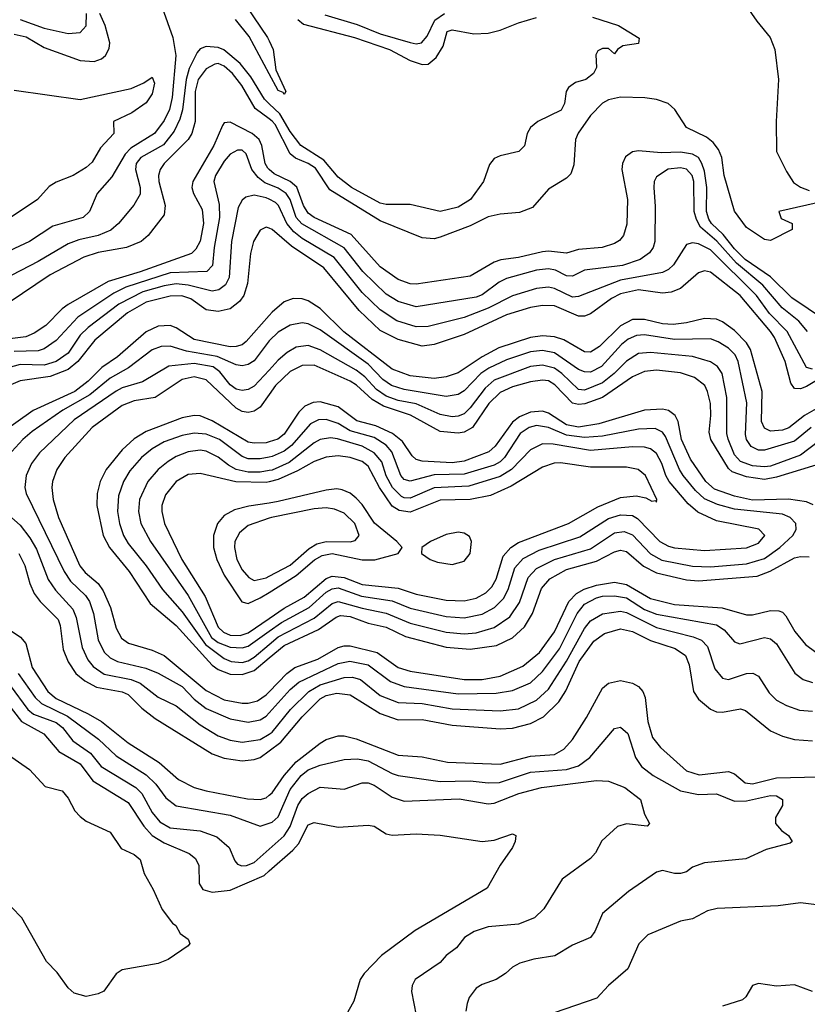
# Model space of a CAD drawing. Header units: inches. Extents: x 990535 to 1117859, y 769386 to 892122.
# Tile 646 of 656: x 1079168 to 1081793, y 835727 to 839009. Entities that reach past the tile are written whole.
import ezdxf

# ---------------------------------------------------------------- set-up
doc = ezdxf.new("R2010")
doc.units = ezdxf.units.IN
doc.header["$MEASUREMENT"] = 0
doc.layers.add('B0873', color=7, linetype='Continuous')
doc.layers.add('B0883', color=7, linetype='Continuous')

msp = doc.modelspace()

# ---------------------------------------------------------------- linework, layer by layer
at = {"layer": 'B0873', "color": 5}
for points, elevation in [([(1079880.1, 839120.1), (1079994.6, 838950), (1080000, 838938.3)], 2640), ([(1079643.3, 839050), (1079678.1, 838950), (1079688.7, 838890), (1079676.4, 838750), (1079667.8, 838710), (1079650, 838672.8), (1079617.7, 838630), (1079539.2, 838580.8), (1079519.3, 838560.7), (1079474.9, 838485.1), (1079426.1, 838430), (1079401, 838370), (1079379.7, 838350), (1079278.8, 838321.2), (1079200.7, 838270), (1079097.5, 838222.5)], 2640), ([(1079150, 838961.2), (1079190, 838952.3), (1079250, 838916.9), (1079370, 838872.9), (1079416, 838870), (1079441.1, 838878.9), (1079454.7, 838890), (1079466.6, 838913.4), (1079468.3, 838931.7), (1079453, 838990), (1079435.5, 839030)], 2640), ([(1079170, 839010.3), (1079250, 838981), (1079330, 838963.3), (1079370, 838966.3), (1079390, 838989.2), (1079390.7, 839030)], 2660), ([(1080000, 838828.4), (1079932.9, 838952.9), (1079887.5, 839010)], 2640), ([(1080000, 838728.5), (1079983.8, 838743.8), (1079939, 838819), (1079903, 838863), (1079848.2, 838908.2), (1079830, 838916.8), (1079790, 838920.3), (1079770, 838912.4), (1079759.7, 838900.3), (1079733.3, 838846.7), (1079722.6, 838810), (1079711.2, 838708.8), (1079702.5, 838677.5), (1079682.9, 838637.1), (1079647.9, 838592), (1079572.5, 838550), (1079556.5, 838530), (1079553.8, 838510), (1079570.1, 838450), (1079570, 838428.2), (1079548.5, 838391.5), (1079498.1, 838330), (1079472.1, 838307.9), (1079430, 838290), (1079365.1, 838274.9), (1079330, 838261.8), (1079230, 838202.9), (1079141.8, 838158.2)], 2660), ([(1080000, 838678.9), (1079953.5, 838713.5), (1079909, 838790), (1079877.7, 838830), (1079850, 838854.5), (1079830, 838862.9), (1079818.8, 838861.2), (1079790, 838845.2), (1079762.9, 838810), (1079753.3, 838770), (1079752.8, 838670), (1079741.7, 838630), (1079729.8, 838610), (1079650.1, 838530), (1079636.5, 838510), (1079630.7, 838490), (1079631.5, 838470), (1079653.4, 838390), (1079650, 838358.7), (1079596.6, 838290), (1079573, 838270), (1079524.4, 838250), (1079430, 838233.7), (1079382, 838218), (1079270, 838159.1), (1079130, 838063.8)], 2680), ([(1079150, 838774.6), (1079370, 838743), (1079540.1, 838779.9), (1079581.8, 838798.2), (1079610, 838817.4), (1079617.2, 838797.2), (1079610, 838762), (1079590, 838732.4), (1079541.5, 838698.5), (1079481, 838670), (1079482, 838630), (1079437.9, 838582.2), (1079410, 838534.7), (1079390, 838516.4), (1079346.4, 838490), (1079290, 838467.6), (1079266.8, 838453.2), (1079227.1, 838410), (1079130, 838344.5)], 2620), ([(1080000, 838510.1), (1079994.8, 838514.8), (1079986.3, 838530), (1079975.3, 838590), (1079965.9, 838610), (1079942.7, 838630), (1079870, 838667.8), (1079850, 838665.2), (1079844, 838656), (1079815.7, 838590), (1079745.2, 838470), (1079741.4, 838450), (1079747, 838430), (1079776.9, 838376.9), (1079780.8, 838330), (1079769.3, 838270.7), (1079755.7, 838244.3), (1079740.4, 838230), (1079570, 838168.9), (1079463.6, 838136.4), (1079330, 838059.9), (1079310, 838045.2), (1079255.9, 837990), (1079216.1, 837963.9), (1079188.2, 837951.8), (1079117.2, 837942.8)], 2720), ([(1080000, 838459.8), (1079985.7, 838465.7), (1079962.7, 838482.7), (1079941.9, 838510), (1079922.5, 838562.5), (1079910, 838574.8), (1079894.3, 838574.3), (1079870, 838560.7), (1079850, 838537.7), (1079821.3, 838490), (1079815.8, 838470), (1079833.1, 838393.1), (1079833.7, 838350), (1079816, 838250), (1079811, 838190), (1079792.3, 838170), (1079670, 838165.2), (1079522.3, 838117.7), (1079482.5, 838097.5), (1079362.4, 838017.6), (1079290, 837939.7), (1079250, 837912.3), (1079230, 837905.1), (1079150, 837903)], 2740), ([(1080000, 838410.7), (1079990, 838415.9), (1079950, 838424.7), (1079921.8, 838418.2), (1079910, 838408.2), (1079896.8, 838383.2), (1079874.5, 838270), (1079866.3, 838150), (1079854.4, 838125.6), (1079831.4, 838108.6), (1079810, 838104.8), (1079730, 838124.9), (1079690, 838128.6), (1079650, 838122.6), (1079578.3, 838101.7), (1079499, 838061), (1079396.4, 837983.6), (1079370, 837957.6), (1079330, 837897.6), (1079289.5, 837870), (1079250, 837857.4), (1079170, 837859.5), (1079130, 837848.8)], 2760), ([(1080000, 838313.9), (1079990, 838317.4), (1079970, 838308), (1079947.8, 838270), (1079937.8, 838230), (1079927.8, 838130), (1079915.1, 838090), (1079900.6, 838070), (1079870, 838045.9), (1079830, 838036.9), (1079790, 838042.4), (1079738.6, 838078.6), (1079708.8, 838088.8), (1079670, 838087.7), (1079590, 838067.2), (1079527.5, 838032.5), (1079418.6, 837941.4), (1079361.9, 837870), (1079330, 837843.4), (1079270, 837820), (1079170, 837805.5), (1079131.1, 837788.9)], 2780), ([(1080000, 838023.4), (1079923.1, 837936.9), (1079910, 837925.5), (1079890, 837919.9), (1079870, 837919.1), (1079750, 837942.8), (1079690, 837982.5), (1079670, 837990.3), (1079630, 837988.1), (1079590, 837968.9), (1079494.6, 837885.4), (1079442.4, 837850), (1079396, 837804), (1079351.7, 837770), (1079213.3, 837706.7), (1079105.9, 837630)], 2820), ([(1080000, 837938.7), (1079950, 837872.7), (1079930, 837860.1), (1079910, 837855.1), (1079890, 837858.4), (1079826.4, 837886.4), (1079724, 837904), (1079670, 837920.6), (1079640, 837920), (1079610, 837908.7), (1079531, 837849), (1079470, 837814.9), (1079401.5, 837758.5), (1079312.6, 837707.4), (1079210, 837636.7), (1079178.5, 837610), (1079141.9, 837570)], 2840), ([(1080000, 837841.6), (1079950, 837787.4), (1079930, 837776.1), (1079910, 837773.5), (1079890, 837778), (1079870, 837792.2), (1079835.8, 837835.8), (1079812.6, 837852.6), (1079750, 837862.9), (1079665.7, 837854.3), (1079577.7, 837802.3), (1079510, 837782.1), (1079490, 837771.4), (1079350, 837675), (1079234.3, 837565.7), (1079207.7, 837530), (1079189.6, 837490), (1079185.6, 837450), (1079189.6, 837430), (1079316.4, 837170), (1079337.8, 837137.8), (1079387.2, 837090), (1079400.9, 837070), (1079414.4, 837030), (1079430, 836942), (1079450, 836900.6), (1079470, 836882.4), (1079494.3, 836870), (1079588.2, 836848.2), (1079630, 836831.6), (1079710, 836786.9), (1079750, 836744.6), (1079790, 836713.7), (1079870, 836678.9), (1079930, 836667.7), (1079970, 836675.3), (1079990, 836687.8), (1080000, 836698.9)], 2860), ([(1080000, 837760.3), (1079970, 837717.9), (1079950, 837704.3), (1079930, 837699.4), (1079910, 837703.1), (1079890, 837714.5), (1079790, 837809.3), (1079750, 837818.6), (1079709.5, 837810), (1079619.2, 837750), (1079550, 837738.3), (1079510, 837723), (1079410.1, 837650), (1079319.2, 837550), (1079292.3, 837510), (1079277.5, 837470), (1079275.5, 837450), (1079279.9, 837410), (1079297.1, 837350), (1079369.1, 837189.1), (1079386.6, 837166.6), (1079429.8, 837129.8), (1079446.1, 837106.1), (1079470.7, 837050), (1079490, 836981.2), (1079508.1, 836948.1), (1079531.1, 836931.1), (1079610, 836907.7), (1079650, 836890.4), (1079790, 836773.9), (1079850, 836742.8), (1079910, 836730.9), (1079930, 836730.9), (1079960.6, 836739.4), (1079990, 836758.9), (1080000, 836769.2)], 2880), ([(1080000, 837602.6), (1079990, 837599.4), (1079950, 837597.4), (1079930, 837601.6), (1079810, 837672.4), (1079770, 837688.8), (1079750, 837690.5), (1079710, 837682.5), (1079590, 837636.1), (1079550, 837612.3), (1079510, 837575.8), (1079456.9, 837510), (1079437, 837470), (1079426.8, 837430), (1079425.7, 837390), (1079446.2, 837290), (1079467.6, 837250), (1079532.8, 837170), (1079603.2, 837063.2), (1079689.4, 836990), (1079810, 836858.2), (1079830, 836843.8), (1079870, 836828.3), (1079910, 836826.4), (1079950, 836840.3), (1080000, 836882.1)], 2920), ([(1080000, 837551.6), (1079970, 837545.1), (1079930, 837546), (1079910, 837553.1), (1079833.7, 837610), (1079790, 837627.8), (1079750, 837630.8), (1079710, 837623.6), (1079650, 837602.1), (1079610, 837579.4), (1079574.5, 837550), (1079534.8, 837505.2), (1079513.7, 837470), (1079497.8, 837422.2), (1079493.9, 837370), (1079500.8, 837330), (1079514.6, 837290), (1079530, 837263.3), (1079590, 837188.6), (1079644.6, 837110), (1079710, 837035.2), (1079787.1, 836927.1), (1079850, 836880.1), (1079873.4, 836870), (1079910, 836866.6), (1079930, 836872.4), (1079950, 836885), (1080000, 836927.2)], 2940), ([(1080000, 837506.4), (1079970, 837501.1), (1079930, 837501.1), (1079889.6, 837509.6), (1079863.8, 837523.9), (1079830, 837551.3), (1079790, 837571.1), (1079770, 837573.9), (1079730, 837568.6), (1079690, 837552.8), (1079663.6, 837536.4), (1079630.3, 837509.7), (1079595.6, 837470), (1079567.9, 837410), (1079564.6, 837370), (1079572.3, 837330), (1079604.3, 837270), (1079730.2, 837090.2), (1079807.4, 836950), (1079830, 836933.5), (1079870, 836918.3), (1079910, 836915.1), (1079930, 836921.1), (1080000, 836970.8)], 2960), ([(1080000, 837469), (1079990, 837466.3), (1079888.6, 837468.6), (1079770, 837497.1), (1079730, 837492.8), (1079690, 837469.9), (1079654.6, 837425.4), (1079642.3, 837390), (1079641.8, 837370), (1079651.3, 837330), (1079708.5, 837210), (1079786.8, 837086.8), (1079830, 836985), (1079847.3, 836967.3), (1079870, 836957.7), (1079903.2, 836956.8), (1079930, 836965.9), (1080000, 837013.4)], 2980), ([(1080000, 837398.3), (1079931.9, 837388.1), (1079884, 837376), (1079850, 837356.6), (1079827.7, 837330), (1079814.2, 837290), (1079814.3, 837250), (1079824.9, 837210), (1079850, 837158), (1079908.6, 837068.6), (1079930, 837063.2), (1079970, 837081.9), (1080000, 837100.5)], 3020), ([(1079103.6, 837383.6), (1079170, 837324), (1079202.3, 837282.3), (1079224.1, 837244.1), (1079263.6, 837143.6), (1079288.1, 837108.1), (1079345, 837045), (1079356.3, 837016.3), (1079376.4, 836916.4), (1079395.5, 836875.5), (1079413, 836853), (1079450, 836828.1), (1079539.3, 836810), (1079570, 836797.5), (1079630, 836751.7), (1079690, 836721.8), (1079770, 836658.4), (1079830, 836622.3), (1079870, 836608), (1079910, 836601.1), (1079970, 836610.4), (1080000, 836628.1)], 2840), ([(1080000, 837347.3), (1079930, 837323.3), (1079901.1, 837298.9), (1079885.7, 837270), (1079883.7, 837250), (1079891.8, 837210), (1079910, 837175.1), (1079931.9, 837150), (1079950, 837140.5), (1079990, 837149.4), (1080000, 837154.7)], 3040), ([(1079165.3, 837230), (1079185.1, 837190), (1079202.1, 837130), (1079216.8, 837096.8), (1079236.8, 837070), (1079296.2, 837010), (1079303.4, 836990), (1079313.6, 836910), (1079329.4, 836869.4), (1079355.2, 836830), (1079385.3, 836805.3), (1079424.5, 836784.5), (1079509.3, 836769.3), (1079530, 836759.7), (1079574.9, 836714.9), (1079619.9, 836679.9), (1079810, 836561.9), (1079850, 836548), (1079910, 836538.9), (1079950, 836542.9), (1079970, 836549.7), (1080000, 836572.2)], 2820), ([(1079113.7, 836990), (1079171, 836951), (1079188.7, 836930), (1079210.4, 836850), (1079262.2, 836770), (1079290, 836746.7), (1079396, 836696), (1079440.4, 836670), (1079530, 836599), (1079632.9, 836532.9), (1079697.1, 836477.1), (1079750, 836450.1), (1079790, 836438.5), (1079927.9, 836412.1), (1079969.6, 836410.4), (1079990, 836416), (1080000, 836424.4)], 2780), ([(1079162.8, 836830), (1079219.5, 836750), (1079241.5, 836730), (1079327.4, 836687.4), (1079430.9, 836610.9), (1079490, 836555.8), (1079590, 836492.3), (1079621.5, 836461.5), (1079655.1, 836415.1), (1079690, 836389.1), (1079870, 836357.5), (1079970, 836321.1), (1080000, 836330.9)], 2760), ([(1079136.6, 836790), (1079195.5, 836710), (1079214.8, 836694.8), (1079290, 836666.9), (1079311.3, 836650), (1079345.1, 836605.1), (1079404.7, 836564.7), (1079440.2, 836520.2), (1079555.2, 836450), (1079575.2, 836430), (1079610, 836366.8), (1079635.8, 836335.8), (1079670, 836316), (1079770, 836305.8), (1079825.1, 836285.1), (1079866.3, 836250), (1079885.3, 836205.3), (1079894.2, 836194.2), (1079908.5, 836188.5), (1079924, 836190), (1079950, 836200.6), (1080000, 836244.8)], 2740), ([(1079110, 836753.6), (1079174.5, 836670), (1079248.6, 836628.6), (1079298.4, 836570), (1079369.4, 836529.4), (1079411.8, 836471.8), (1079530, 836400.1), (1079581.6, 836321.6), (1079610, 836290.1), (1079650, 836265.1), (1079733, 836230), (1079753.8, 836213.8), (1079765, 836190), (1079766.7, 836130), (1079779, 836110), (1079810, 836101.4), (1079870, 836107.8), (1079982.7, 836157.3), (1080000, 836172.4)], 2720), ([(1079090, 836586.3), (1079200.7, 836510), (1079253.2, 836453.2), (1079310, 836439.2), (1079330, 836415), (1079352.5, 836372.5), (1079370, 836352.9), (1079390, 836338.4), (1079470, 836301), (1079506.6, 836246.6), (1079550, 836226.4), (1079569.6, 836210), (1079582.9, 836162.9), (1079613.5, 836110), (1079643.1, 836043.1), (1079677.6, 835997.6), (1079688.5, 835990), (1079703, 835963), (1079730, 835944.7), (1079735.5, 835930), (1079730, 835922.7), (1079663, 835877), (1079630, 835864), (1079510, 835842), (1079490, 835829.3), (1079448.5, 835771.5), (1079430, 835762), (1079390, 835754), (1079350, 835764.7), (1079330, 835782.6), (1079293.1, 835833.1), (1079257.4, 835870), (1079175.9, 836015.9), (1079106.5, 836086.5)], 2680)]:
    msp.add_lwpolyline(points, dxfattribs=dict(at, elevation=elevation))
at = {"layer": 'B0883', "color": 5}
for points, elevation in [([(1081579.5, 839070), (1081624.5, 839004.5), (1081669.1, 838950), (1081685.3, 838910), (1081696.5, 838810), (1081688.9, 838670), (1081690.3, 838570), (1081723.4, 838503.4), (1081747, 838467), (1081770.8, 838450.8), (1081799.4, 838439.4)], 2680), ([(1081077.6, 839017.6), (1081163.8, 838990), (1081232.7, 838947.3), (1081230.8, 838930), (1081178, 838922), (1081161, 838910), (1081150, 838895.3), (1081130, 838913.2), (1081110, 838913.2), (1081094.4, 838905.6), (1081088.3, 838891.7), (1081090.2, 838850.2), (1081080.5, 838830), (1081054.9, 838810), (1081020.3, 838799.7), (1080997.1, 838782.9), (1080989.5, 838770), (1080984.3, 838730), (1080972.9, 838707.1), (1080894.9, 838670), (1080870.4, 838650), (1080859.3, 838630), (1080850, 838588.7), (1080831.3, 838570), (1080770, 838555.6), (1080750, 838546.6), (1080733.4, 838526.6), (1080713.4, 838470), (1080671, 838410), (1080630, 838383.9), (1080570, 838369.9), (1080470, 838393.2), (1080390, 838392.7), (1080370, 838397.2), (1080274.4, 838450), (1080230, 838484.7), (1080181.5, 838541.5), (1080104.9, 838590), (1080070, 838636.7), (1080035.3, 838695.3), (1080000, 838728.5)], 2660), ([(1080094.8, 839010), (1080114.2, 838994.2), (1080284, 838950), (1080400.9, 838910), (1080470, 838872.8), (1080510, 838860.1), (1080530, 838860.6), (1080556.5, 838883.5), (1080579.2, 838920.8), (1080592.3, 838970), (1080610, 838975.9), (1080682, 838962), (1080730, 838964.3), (1080770, 838973.8), (1080830, 838998.5), (1080890, 839016.3)], 2660), ([(1080184.9, 839024.9), (1080293.1, 838993.1), (1080370, 838961.8), (1080470, 838933.4), (1080490, 838929.1), (1080507.8, 838932.2), (1080526.1, 838953.9), (1080551.9, 839008.1), (1080584, 839030)], 2680), ([(1080000, 838938.3), (1080013, 838910), (1080022.3, 838842.3), (1080055, 838770), (1080050, 838759.6), (1080046.3, 838766.3), (1080030, 838772.8), (1080000, 838828.4)], 2640), ([(1081850, 838404.2), (1081698, 838370), (1081706.2, 838346.2), (1081742, 838330), (1081742, 838310), (1081670, 838273.2), (1081650, 838276.2), (1081590, 838316.5), (1081550, 838370.7), (1081515.6, 838490), (1081507.6, 838550), (1081496.9, 838576.9), (1081479.4, 838599.4), (1081457.1, 838617.1), (1081390.5, 838650), (1081351.2, 838710), (1081329.7, 838730), (1081290, 838743.2), (1081251.1, 838748.9), (1081170, 838751.3), (1081130, 838741.7), (1081110, 838730.4), (1081070, 838690.4), (1081029.2, 838630.8), (1081020.1, 838610), (1081014.5, 838525.5), (1081005.1, 838494.9), (1080990, 838480.8), (1080930, 838444.1), (1080876.9, 838383.1), (1080833.5, 838366.5), (1080770, 838361.2), (1080730, 838352.6), (1080670, 838322.2), (1080570, 838284.1), (1080550, 838278.6), (1080510, 838282.6), (1080370, 838338.7), (1080202, 838442), (1080153.8, 838513.8), (1080130, 838530), (1080087.6, 838547.6), (1080070, 838562.2), (1080019.3, 838659.3), (1080010, 838671.4), (1080000, 838678.9)], 2680), ([(1081850, 838008.3), (1081741.6, 838081.6), (1081670, 838152.5), (1081585.5, 838210), (1081550, 838245.5), (1081513, 838293), (1081473.7, 838330), (1081464.8, 838344.8), (1081457.2, 838370), (1081457.7, 838450), (1081450, 838503.9), (1081441.9, 838530), (1081430, 838549.6), (1081410, 838561), (1081370, 838567.5), (1081305.8, 838565.8), (1081230, 838571.9), (1081210, 838568.6), (1081187.6, 838552.4), (1081176.8, 838530), (1081174.8, 838510), (1081194.3, 838410), (1081191.8, 838328.2), (1081180.5, 838290), (1081166.6, 838273.4), (1081150, 838263.2), (1081109.6, 838250.4), (1081030, 838243.3), (1080990, 838230.6), (1080930, 838237.3), (1080910, 838235.3), (1080830, 838216.9), (1080771.2, 838208.8), (1080750, 838201), (1080670, 838154.8), (1080490, 838128), (1080470, 838128.8), (1080430, 838143.6), (1080370, 838185.6), (1080272.7, 838292.7), (1080150, 838350), (1080130, 838363.8), (1080113.6, 838390), (1080091.5, 838451.5), (1080069.8, 838469.8), (1080015.9, 838495.9), (1080000, 838510.1)], 2720), ([(1081793.3, 837970), (1081764.8, 838004.8), (1081709, 838049), (1081644.8, 838124.8), (1081557.2, 838197.2), (1081491.3, 838271.3), (1081437.6, 838317.6), (1081423.3, 838343.3), (1081416.1, 838370), (1081414.7, 838470), (1081408.9, 838490), (1081390, 838511.5), (1081370, 838515.7), (1081329.5, 838510.5), (1081290, 838485.7), (1081282.6, 838470), (1081281.5, 838450), (1081286.4, 838386.4), (1081284.7, 838270), (1081279.1, 838250), (1081267.4, 838232.6), (1081235.7, 838210), (1081176.9, 838190), (1081050, 838173.9), (1081010, 838154.7), (1080990, 838155.1), (1080953.9, 838173.9), (1080930, 838178.9), (1080890, 838174.8), (1080790, 838146.8), (1080765.8, 838134.2), (1080710, 838092.3), (1080690, 838084.1), (1080490, 838052.4), (1080430, 838069.9), (1080390, 838094.7), (1080311.3, 838170), (1080249.3, 838249.3), (1080108.3, 838328.3), (1080089.8, 838350), (1080069.3, 838410), (1080056.2, 838430), (1080030, 838447.3), (1080000, 838459.8)], 2740), ([(1081810, 837844.7), (1081790, 837849.9), (1081726.1, 837970), (1081667.1, 838030), (1081624.2, 838090), (1081470, 838241.9), (1081430, 838261.7), (1081410, 838265.8), (1081390, 838259.8), (1081347.4, 838192.6), (1081330, 838176.4), (1081310, 838166.8), (1081170, 838141.3), (1081030, 838086.1), (1081010, 838084.1), (1080950, 838113.1), (1080930, 838117.7), (1080890, 838113.7), (1080810, 838088.5), (1080730, 838048.2), (1080650, 838016.6), (1080530, 837986.6), (1080490, 837985.8), (1080425.6, 838005.6), (1080370, 838042.5), (1080310, 838099.7), (1080216.1, 838216.1), (1080110, 838279.6), (1080082, 838301.9), (1080058.8, 838330), (1080030.7, 838390), (1080020.2, 838400.2), (1080000, 838410.7)], 2760), ([(1081890, 837846.9), (1081790, 837786.8), (1081770, 837779.2), (1081750, 837780.1), (1081738.2, 837798.2), (1081719.6, 837870), (1081683.7, 837950), (1081670.5, 837970), (1081569.6, 838090), (1081470, 838167.2), (1081450, 838172.5), (1081430, 838165.7), (1081370, 838112.9), (1081339.5, 838100.5), (1081310, 838098), (1081230, 838108.8), (1081170, 838095.8), (1081140.4, 838079.6), (1081070, 838028.8), (1081050, 838021.1), (1081030, 838021.2), (1080950, 838055.5), (1080910, 838056.5), (1080870, 838050), (1080790, 838025.8), (1080650, 837960.4), (1080550, 837926.4), (1080510, 837921.5), (1080430, 837942.9), (1080370, 837973.3), (1080299.9, 838039.9), (1080182.1, 838182.1), (1080074, 838254), (1080010, 838310.4), (1080000, 838313.9)], 2780), ([(1081830, 837717), (1081783.8, 837690), (1081731.1, 837649), (1081710, 837641.1), (1081670, 837637.9), (1081650, 837647.4), (1081640.5, 837670), (1081642.6, 837770), (1081603.6, 837910), (1081590, 837932.7), (1081550, 837973), (1081510, 838002.3), (1081490, 838011), (1081450, 838012.9), (1081390, 837998.7), (1081346.2, 837993.8), (1081310, 837995.3), (1081250, 838009.7), (1081210, 838009.7), (1081170, 837988.4), (1081100.5, 837919.5), (1081070, 837901.4), (1081050, 837902.2), (1080981.7, 837941.7), (1080950, 837952.6), (1080910, 837955), (1080870, 837950.2), (1080764.9, 837915.1), (1080710, 837885.2), (1080630, 837832.5), (1080590, 837818.9), (1080550, 837813.3), (1080470, 837822.3), (1080410, 837844.1), (1080248.7, 837968.7), (1080170, 838047), (1080130, 838071.8), (1080110, 838079.1), (1080079.6, 838080.4), (1080050, 838069), (1080010, 838034.7), (1080000, 838023.4)], 2820), ([(1081805.4, 837650), (1081750, 837604.4), (1081650, 837574.7), (1081630, 837574.9), (1081606.2, 837586.2), (1081590.3, 837610), (1081587, 837627), (1081592, 837732), (1081562.6, 837870), (1081552.1, 837892.1), (1081530, 837914.9), (1081496, 837936), (1081470, 837945.4), (1081350, 837943.1), (1081250, 837959), (1081223.6, 837956.4), (1081195.8, 837944.2), (1081173.3, 837926.7), (1081107.2, 837852.8), (1081070, 837834.5), (1081050, 837835.1), (1081030, 837843.5), (1080950, 837898.9), (1080910, 837906.5), (1080870, 837902.6), (1080790, 837875.8), (1080731.8, 837848.2), (1080705.2, 837830), (1080650, 837772.2), (1080630, 837759.7), (1080590, 837753.4), (1080450, 837776.2), (1080407.2, 837790), (1080378.5, 837810), (1080330, 837861.4), (1080170, 837975.1), (1080130, 837995.2), (1080110, 837998.9), (1080070, 837991.2), (1080030, 837967.2), (1080000.6, 837939.4), (1080000, 837938.7)], 2840), ([(1081830, 837602.9), (1081770, 837558.1), (1081670, 837521.5), (1081650, 837518.7), (1081610, 837522.3), (1081570, 837536.2), (1081550, 837559), (1081529.2, 837610.8), (1081525.3, 837630), (1081524.5, 837750), (1081509.6, 837829.6), (1081493.3, 837853.3), (1081470, 837869), (1081410, 837886.1), (1081270, 837899.8), (1081230, 837896.8), (1081190, 837871.4), (1081148.8, 837830), (1081110, 837799), (1081050, 837774.4), (1081030, 837776.9), (1080975.5, 837830), (1080950, 837847.5), (1080910, 837858), (1080870, 837853.4), (1080750, 837807.4), (1080719.1, 837781), (1080670, 837715.2), (1080650, 837696), (1080630, 837687.3), (1080610, 837685.3), (1080570, 837693), (1080490, 837728.6), (1080430, 837739.7), (1080390, 837754.7), (1080357, 837777), (1080318.8, 837818.8), (1080290, 837841.4), (1080170, 837908.8), (1080130, 837922.8), (1080090, 837918), (1080059.6, 837900.4), (1080030, 837874.2), (1080000, 837841.6)], 2860), ([(1081850, 837533.4), (1081690, 837484.1), (1081650, 837476.8), (1081590, 837486), (1081542.5, 837502.5), (1081530, 837512.8), (1081471.4, 837610), (1081466.1, 837633.9), (1081471.6, 837690), (1081470, 837729.9), (1081460.6, 837770), (1081451.1, 837790), (1081416.9, 837816.9), (1081370, 837832.6), (1081290, 837841.2), (1081250, 837836.2), (1081210, 837818.4), (1081110, 837750), (1081051.1, 837728.9), (1081030, 837726.4), (1081010, 837731), (1080952, 837792), (1080930, 837805), (1080910, 837808.2), (1080870, 837801.8), (1080810, 837785.2), (1080770, 837766.4), (1080732.2, 837730), (1080677.6, 837650), (1080650, 837634.6), (1080630, 837631.5), (1080570, 837636.3), (1080471.1, 837691.1), (1080380.7, 837720.7), (1080342.8, 837742.8), (1080291.1, 837791.1), (1080270, 837804.4), (1080150, 837857.2), (1080110, 837856.3), (1080070, 837836.9), (1080021.1, 837790), (1080000, 837760.3)], 2880), ([(1081812.3, 837392.3), (1081790, 837402.3), (1081730, 837411.6), (1081610, 837407.6), (1081550, 837421), (1081483.8, 837443.9), (1081454.6, 837470), (1081404.2, 837544.2), (1081373.6, 837610), (1081362.2, 837670), (1081353, 837690), (1081330, 837706.8), (1081310, 837711.6), (1081250, 837708.1), (1081098.1, 837661.9), (1081030, 837650.8), (1080990, 837658.9), (1080930, 837697.9), (1080910, 837704.6), (1080870, 837701.1), (1080834.4, 837685.6), (1080810, 837667.4), (1080752.7, 837587.3), (1080731.5, 837568.5), (1080650, 837538.1), (1080610, 837532.4), (1080510, 837537.9), (1080490, 837543.2), (1080475.9, 837555.9), (1080443.6, 837603.6), (1080410.3, 837630), (1080355.2, 837655.2), (1080291.9, 837671.9), (1080230, 837719), (1080170, 837735.6), (1080146.4, 837733.6), (1080118.4, 837721.6), (1080098.5, 837701.5), (1080050, 837628), (1080028.4, 837611.6), (1080000, 837602.6)], 2920), ([(1080000, 836927.2), (1080030, 836952.5), (1080150, 837014), (1080210, 837063.7), (1080229.6, 837070.4), (1080310, 837047.6), (1080390, 837031.6), (1080470, 836997.7), (1080590, 836967.8), (1080650, 836962.5), (1080690, 836965.8), (1080750, 836983.6), (1080801.3, 837018.7), (1080833.5, 837066.5), (1080862.4, 837150), (1080890, 837180.2), (1080950.1, 837209.9), (1081070, 837245.6), (1081150, 837298.7), (1081182.8, 837302.8), (1081210, 837292.1), (1081270, 837229.4), (1081308.3, 837208.3), (1081410, 837188.2), (1081470, 837185.6), (1081590, 837196), (1081650, 837213.8), (1081701.6, 837250), (1081744.4, 837290), (1081755.9, 837310), (1081754.2, 837330), (1081736.3, 837350), (1081710, 837361.3), (1081550, 837377.9), (1081493.7, 837393.6), (1081450, 837412.7), (1081419.9, 837439.9), (1081379, 837490), (1081366.7, 837510), (1081320.1, 837620.1), (1081310, 837634.6), (1081286.1, 837646.1), (1081230, 837644.9), (1081110, 837621.3), (1081050, 837616.4), (1080990, 837623.9), (1080930, 837650.2), (1080890, 837656.2), (1080866.4, 837650), (1080836.6, 837630), (1080783.5, 837550), (1080770, 837535.9), (1080750, 837524.8), (1080650, 837494.4), (1080550, 837492.6), (1080470, 837471.6), (1080450, 837477), (1080438.1, 837490), (1080408.5, 837568.5), (1080390, 837591.6), (1080350, 837616.5), (1080270, 837638.6), (1080230, 837663.1), (1080190, 837677), (1080164.4, 837675.6), (1080137.4, 837662.6), (1080073.8, 837590), (1080050, 837570.7), (1080010, 837553.8), (1080000, 837551.6)], 2940), ([(1080000, 836970.8), (1080040.4, 836999.6), (1080133.4, 837050), (1080190, 837100.7), (1080210, 837112.7), (1080230, 837115.1), (1080307.5, 837087.5), (1080410, 837072.6), (1080470, 837048.3), (1080590, 837020.2), (1080650, 837015.5), (1080710, 837027.7), (1080750.4, 837049.6), (1080780, 837080), (1080796.4, 837110), (1080818.3, 837181.7), (1080846.2, 837213.8), (1080899, 837241), (1081034.7, 837285.3), (1081130, 837346.1), (1081170, 837358.6), (1081210, 837356.4), (1081227, 837347), (1081301.2, 837270), (1081330, 837253.9), (1081350, 837248.8), (1081450, 837239.8), (1081590, 837248.8), (1081630, 837264.2), (1081651, 837290), (1081631.2, 837311.2), (1081490, 837339.1), (1081427.7, 837367.7), (1081395.5, 837395.5), (1081332.7, 837470), (1081321.1, 837490), (1081308.7, 837530), (1081290, 837563.4), (1081270, 837578.4), (1081250, 837584.1), (1081210, 837585), (1081070, 837573), (1080945.6, 837594.4), (1080910, 837595.7), (1080870, 837576), (1080806.9, 837510), (1080770, 837486.8), (1080665.5, 837454.5), (1080550, 837448.8), (1080470, 837414.5), (1080450, 837415.2), (1080440.5, 837420.5), (1080410.5, 837450), (1080390, 837489.4), (1080375.1, 837535.1), (1080350, 837565.8), (1080310, 837587.3), (1080227.4, 837612.6), (1080204.1, 837615.9), (1080170, 837609.6), (1080150, 837599.4), (1080066.5, 837533.5), (1080010, 837508.1), (1080000, 837506.4)], 2960), ([(1080000, 837013.4), (1080050, 837047.3), (1080115.9, 837084.1), (1080190, 837146.7), (1080210, 837154.7), (1080250, 837150.2), (1080310, 837126.3), (1080430, 837115), (1080490, 837094.4), (1080590, 837074.7), (1080650, 837072.1), (1080690, 837080.8), (1080721.6, 837098.5), (1080741.5, 837118.5), (1080755.7, 837144.3), (1080779.3, 837220.7), (1080804.6, 837250), (1080830, 837267.2), (1080997.5, 837330), (1081094.5, 837385.6), (1081170, 837416.7), (1081222.4, 837422.4), (1081255.3, 837415.3), (1081275.2, 837404.8), (1081286.6, 837406.6), (1081290, 837401), (1081291.8, 837410), (1081254, 837490), (1081229.7, 837510), (1081190, 837517.3), (1081070, 837517.8), (1080970, 837532), (1080949.4, 837530.6), (1080910, 837518.2), (1080806.1, 837453.9), (1080737, 837423), (1080670, 837409.7), (1080570, 837408.2), (1080470, 837367.4), (1080432.9, 837372.9), (1080410, 837388.3), (1080367.4, 837450), (1080330, 837521.6), (1080310, 837536.4), (1080270, 837550), (1080230, 837555), (1080190, 837550.6), (1080150, 837536.3), (1080094.5, 837505.5), (1080030, 837476.9), (1080000, 837469)], 2980), ([(1080000, 837100.5), (1080090, 837156.4), (1080151.2, 837208.8), (1080176.2, 837223.7), (1080210, 837229.7), (1080310, 837208.5), (1080351.4, 837208.6), (1080429.7, 837230), (1080443.1, 837250), (1080425, 837270), (1080351.2, 837331.2), (1080310, 837392.9), (1080290, 837414.5), (1080270, 837430.7), (1080242.7, 837442.7), (1080225.3, 837445.3), (1080190, 837441.5), (1080030, 837402.9), (1080000, 837398.3)], 3020), ([(1080000, 837154.7), (1080070, 837191.4), (1080133.5, 837246.5), (1080158.3, 837261.7), (1080190, 837269.6), (1080270, 837269.1), (1080286.6, 837273.4), (1080299.9, 837290), (1080284.9, 837330), (1080250, 837364), (1080217.5, 837377.5), (1080190, 837382.1), (1080150, 837379), (1080007.8, 837350), (1080000, 837347.3)], 3040), ([(1080000, 836882.1), (1080050, 836923.9), (1080163.7, 836976.3), (1080222.6, 837017.4), (1080237.1, 837022.9), (1080270, 837020.1), (1080330, 836997.9), (1080390, 836984.2), (1080453.5, 836953.5), (1080590, 836917.6), (1080670, 836911.1), (1080756.7, 836923.3), (1080810, 836948.4), (1080850, 836985.3), (1080877.4, 837030), (1080907.1, 837112.9), (1080934.9, 837145.1), (1080990, 837176.7), (1081090, 837204.7), (1081150, 837236.1), (1081170, 837241.3), (1081190, 837237.2), (1081247.6, 837187.6), (1081290, 837165.9), (1081390, 837141.9), (1081430, 837138.5), (1081625.4, 837154.6), (1081668.7, 837171.3), (1081750, 837215.4), (1081770, 837220.5), (1081798.9, 837218.9)], 2920), ([(1080000, 836769.2), (1080058.8, 836830), (1080085.6, 836850), (1080162, 836878), (1080230, 836916.6), (1080250, 836922.7), (1080270, 836922), (1080360, 836900), (1080430, 836850.4), (1080470, 836838.2), (1080650, 836809.6), (1080710, 836810.5), (1080770, 836820.8), (1080845.5, 836854.5), (1080900, 836900), (1080950.7, 836969.3), (1080998.8, 837070), (1081023.4, 837096.6), (1081049.1, 837110.9), (1081090, 837124.1), (1081150, 837134.9), (1081190, 837127.2), (1081270, 837080), (1081350, 837059.5), (1081509.1, 837049.1), (1081590, 837025.6), (1081610, 837025.7), (1081670, 837039.9), (1081698.5, 837038.5), (1081710, 837034.4), (1081721.7, 837021.7), (1081751.3, 836970), (1081787, 836927), (1081821, 836901)], 2880), ([(1080000, 836698.9), (1080070, 836776.4), (1080098.9, 836801.1), (1080230, 836863), (1080268.3, 836871.7), (1080330, 836859.2), (1080403.8, 836803.8), (1080450, 836786.9), (1080630, 836762), (1080755.7, 836764.3), (1080810, 836773.3), (1080870, 836799.3), (1080910, 836836.6), (1080967.5, 836912.5), (1081025.8, 837030), (1081050, 837061.5), (1081090, 837082.3), (1081110, 837087.7), (1081150, 837089.3), (1081190, 837081.7), (1081250, 837043.9), (1081290, 837028.3), (1081490, 836992.1), (1081515.5, 836975.5), (1081550, 836935.5), (1081568.4, 836928.4), (1081650, 836949.6), (1081670, 836946.1), (1081690, 836929.4), (1081751.7, 836831.7), (1081779.6, 836810), (1081810, 836800.1)], 2860), ([(1080000, 836628.1), (1080010, 836634.1), (1080070.2, 836710), (1080132.3, 836770), (1080170, 836792.7), (1080250, 836816.9), (1080277.6, 836817.6), (1080303.9, 836810), (1080370, 836757.2), (1080430, 836732.9), (1080510, 836729.8), (1080610, 836712.6), (1080770, 836705.2), (1080830, 836712.1), (1080890, 836740.8), (1080930, 836778.3), (1080990, 836870.8), (1081050, 836979.9), (1081070, 837005.1), (1081110.7, 837029.3), (1081170, 837038), (1081190, 837033.5), (1081290, 836983), (1081412.5, 836952.5), (1081440.6, 836940.6), (1081460.4, 836920.4), (1081485.2, 836845.2), (1081510, 836815), (1081530, 836810.1), (1081590, 836830.1), (1081611.1, 836831.1), (1081630, 836821.5), (1081666.1, 836766.1), (1081690, 836741.3), (1081723.1, 836723.1), (1081767.4, 836707.4), (1081810, 836704)], 2840), ([(1080000, 836572.2), (1080038.8, 836601.2), (1080110, 836685.9), (1080170, 836745.5), (1080190, 836757.1), (1080224.8, 836764.8), (1080270, 836759), (1080370, 836696.9), (1080430, 836676.1), (1080510, 836676.4), (1080610, 836658.1), (1080770, 836645.8), (1080810, 836648.1), (1080870, 836663.7), (1080914, 836686), (1080964.8, 836735.2), (1080988.1, 836771.9), (1081032.8, 836870), (1081082, 836938), (1081116.9, 836963.1), (1081170, 836978.7), (1081210, 836970.1), (1081270, 836940.5), (1081352.9, 836912.9), (1081387.3, 836890), (1081399.2, 836859.2), (1081413.3, 836770), (1081430, 836744), (1081470, 836711.5), (1081490, 836702.5), (1081510, 836701.6), (1081570, 836712.1), (1081587.1, 836707.1), (1081670, 836639.5), (1081710, 836621.5), (1081750, 836610.6), (1081810, 836605.1)], 2820), ([(1080000, 836424.4), (1080010, 836432.7), (1080049.7, 836490.3), (1080090, 836535.1), (1080170, 836597.4), (1080190, 836609.7), (1080230, 836622.2), (1080250, 836622.1), (1080290, 836612.2), (1080430, 836557.9), (1080510, 836551.8), (1080594.2, 836534.1), (1080770, 836528.2), (1080870, 836554.3), (1080950, 836560.5), (1080982.1, 836577.9), (1081010, 836610.1), (1081056.7, 836683.3), (1081110, 836781.5), (1081130, 836797.8), (1081170, 836807.2), (1081210, 836797.9), (1081230, 836786.2), (1081245, 836770), (1081252.9, 836750), (1081261.1, 836670), (1081276.8, 836616.8), (1081303.5, 836583.5), (1081390, 836505.3), (1081432.3, 836492.3), (1081530, 836503.4), (1081550, 836495.9), (1081585.9, 836466), (1081610, 836462.1), (1081690, 836482.3), (1081830, 836485.7)], 2780), ([(1080000, 836330.9), (1080010, 836334.2), (1080030, 836352.3), (1080070, 836443.1), (1080105.9, 836490), (1080130, 836508.9), (1080170, 836524.7), (1080250, 836543.5), (1080294, 836546), (1080330, 836539.2), (1080410, 836496.5), (1080430, 836490.1), (1080570, 836470.4), (1080670, 836471.9), (1080730, 836465.5), (1080767, 836467), (1080870, 836501.5), (1080990, 836509.6), (1081030, 836522.4), (1081067.9, 836550), (1081150, 836646.9), (1081170, 836651.1), (1081195.1, 836630), (1081220.3, 836550), (1081240.5, 836520.5), (1081279.1, 836490), (1081370, 836439.1), (1081430, 836426.6), (1081490, 836428.5), (1081550, 836405), (1081590, 836405.3), (1081670, 836423.2), (1081690, 836422), (1081710.6, 836410), (1081710.4, 836390), (1081687, 836350), (1081687.4, 836330), (1081707, 836307), (1081730.3, 836290), (1081742, 836270), (1081735.4, 836264.6), (1081656.3, 836243.7), (1081587.8, 836212.2), (1081450, 836199), (1081410, 836184.5), (1081390, 836169.1), (1081370, 836163.9), (1081350, 836163.4), (1081310, 836173.5), (1081290, 836167.7), (1081196.7, 836103.3), (1081110.2, 836030), (1081085.4, 835970), (1081070, 835949.8), (1081010, 835924.2), (1080951.5, 835888.5), (1080882.1, 835877.9), (1080835.1, 835864.9), (1080810, 835851.3), (1080787, 835830), (1080755.8, 835810), (1080710, 835793.8), (1080690, 835781.1), (1080666.5, 835750), (1080659, 835730), (1080654.9, 835705.1)], 2760), ([(1080000, 836244.8), (1080050, 836289), (1080070, 836319.6), (1080095.6, 836390), (1080110, 836413.2), (1080130, 836430.6), (1080170, 836451), (1080250, 836444.6), (1080310, 836465.8), (1080330, 836466), (1080350, 836457.6), (1080410, 836417.9), (1080450, 836405), (1080632.5, 836412.5), (1080730, 836395.3), (1080750, 836397.4), (1080832.1, 836430), (1080907.3, 836450), (1081090, 836473.9), (1081130, 836471.7), (1081185.3, 836450), (1081237.3, 836410), (1081250, 836361), (1081266.8, 836330), (1081258.8, 836321.2), (1081190, 836329), (1081160.1, 836319.9), (1081107.7, 836272.3), (1081087.3, 836232.7), (1081070, 836213.5), (1080975.8, 836144.2), (1080914.5, 836045.5), (1080883.9, 836016.1), (1080830, 835994.2), (1080730, 835985.5), (1080683.1, 835970), (1080650.3, 835950), (1080623.8, 835916.2), (1080590, 835889.6), (1080570, 835867.1), (1080486, 835810), (1080475.9, 835790), (1080473.8, 835770), (1080489.3, 835690)], 2740), ([(1080000, 836172.4), (1080078.7, 836241.3), (1080097.2, 836262.8), (1080130, 836326.1), (1080150, 836333.6), (1080230, 836317.6), (1080330, 836325), (1080350, 836320.7), (1080390, 836295.6), (1080410, 836290.9), (1080490, 836295.3), (1080570, 836291.4), (1080709.8, 836270.2), (1080750, 836274.2), (1080810, 836296.1), (1080821.6, 836290), (1080819.7, 836270), (1080811.1, 836250), (1080769, 836191), (1080725.7, 836114.3), (1080486.7, 835973.3), (1080374.3, 835890), (1080315.9, 835830), (1080302.8, 835810), (1080281.6, 835738.4), (1080255.3, 835690)], 2720), ([(1081850, 836055.6), (1081770, 836066), (1081696, 836056), (1081493, 836047), (1081460.9, 836039.1), (1081410, 836012.3), (1081370, 836004.8), (1081261.3, 835958.7), (1081231.4, 835928.6), (1081194.4, 835845.6), (1081130.3, 835790), (1081092, 835748), (1080913.7, 835686.3)], 2780), ([(1081810, 835769.9), (1081750, 835792.5), (1081690, 835788.1), (1081630, 835796.3), (1081610, 835790.7), (1081587.8, 835752.2), (1081577.2, 835742.8), (1081510, 835721.7)], 2820)]:
    msp.add_lwpolyline(points, dxfattribs=dict(at, elevation=elevation))
at = {"layer": 'B0883', "color": 5, "elevation": 3020}
msp.add_lwpolyline([(1080630, 837301), (1080590, 837293.7), (1080537.2, 837270), (1080508.5, 837250), (1080507.2, 837230), (1080536.2, 837210), (1080560.7, 837200.7), (1080610, 837193), (1080650, 837204), (1080669, 837230), (1080674.4, 837270), (1080666.7, 837286.8), (1080650, 837297.6)], close=True, dxfattribs=at)

doc.saveas('drawing.dxf')
